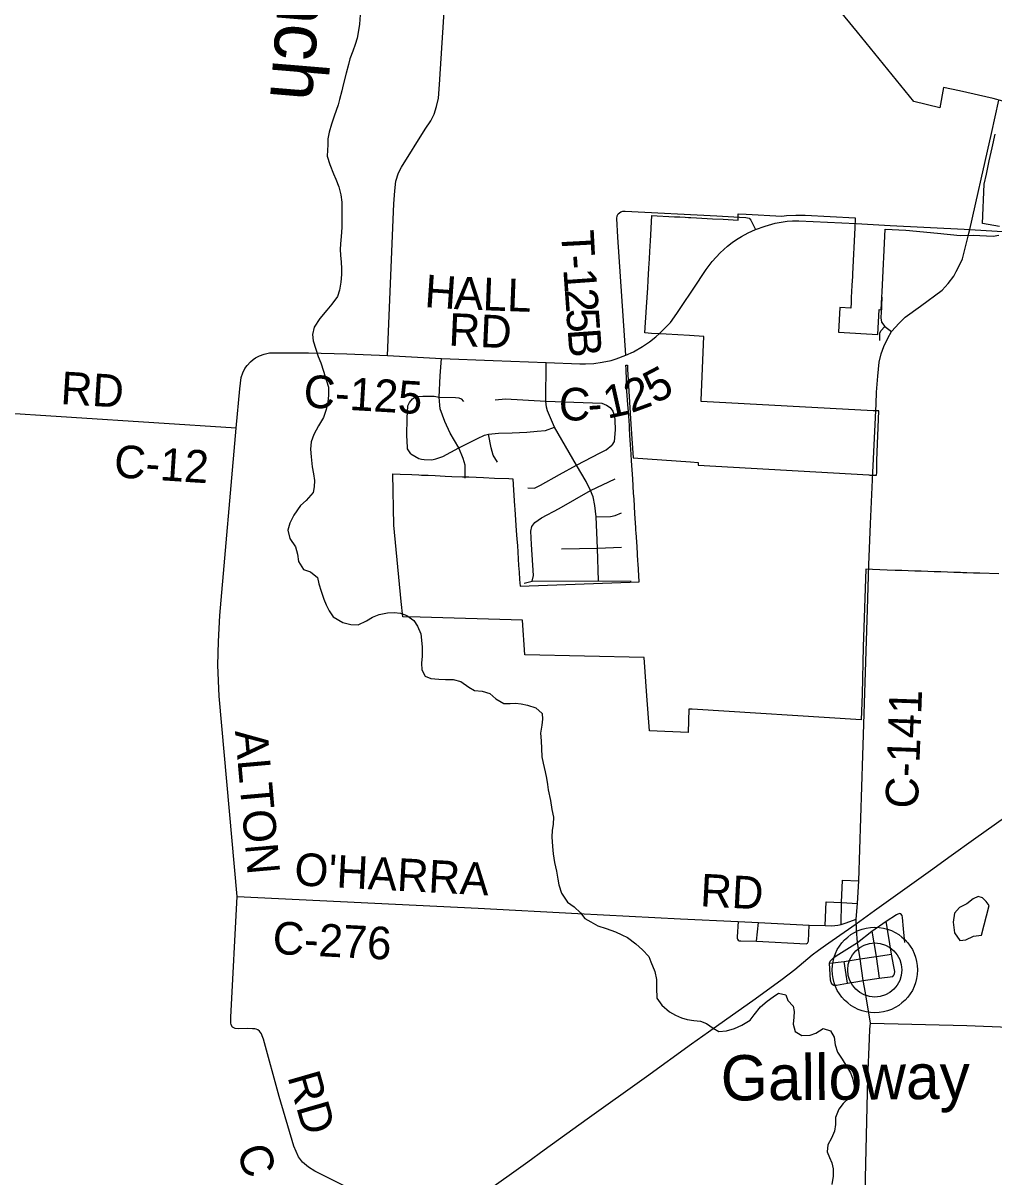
# Model space of a CAD drawing. Extents: x 114843 to 284848, y 317643 to 566895.
# Drawn here: x 152694 to 161632, y 367117 to 377735 of the extents above; entities that cross this region are included whole.
import ezdxf

# ---------------------------------------------------------------- set-up
doc = ezdxf.new("R2010")
doc.units = 0
for name, color, linetype in [('GM_X_Corporation', 7, 'Continuous'), ('GM_X_County_Road', 7, 'Continuous'), ('GM_X_County_Road_Text', 7, 'Continuous'), ('GM_X_Minor_Lake', 7, 'Continuous'), ('GM_X_Minor_River', 7, 'Continuous'), ('GM_X_Minor_River_Text', 7, 'Continuous'), ('GM_X_Rail_Line', 7, 'Continuous'), ('GM_X_Township_Road', 7, 'Continuous'), ('GM_X_Township_Road_Text', 7, 'Continuous'), ('GM_X_Unincorporated', 7, 'Continuous'), ('GM_X_Unincorporated_Location', 7, 'Continuous'), ('GM_X_Unincorporated_Text', 7, 'Continuous')]:
    doc.layers.add(name, color=color, linetype=linetype)

msp = doc.modelspace()

# ---------------------------------------------------------------- linework, layer by layer
at = {"layer": 'GM_X_Corporation'}
for points in [[(161713, 377017), (161625, 377040), (161313, 377111), (161168, 377143), (161135, 376956), (160895, 377012), (160374, 377650), (159509, 378707)], [(161683, 375862), (161525, 375889), (161541, 376253), (161562, 376344), (161589, 376467), (161616, 376588), (161644, 376712)], [(161678, 372666), (161503, 372672), (161443, 372674), (161382, 372676), (161346, 372677), (161323, 372678), (161263, 372680), (161203, 372682), (161142, 372684), (161082, 372686), (161022, 372688), (160961, 372690), (160902, 372692), (160842, 372694), (160783, 372696), (160722, 372698), (160649, 372701), (160513, 372705), (160451, 372710), (160429, 371994), (160417, 371559), (160408, 371322), (158854, 371420), (158824, 371422), (158817, 371205), (158461, 371222), (158437, 371545), (158411, 371896), (157313, 371922), (157291, 372240), (156348, 372267), (156189, 372271), (156176, 372412), (156108, 373114), (156097, 373587), (156166, 373585), (156273, 373580), (156338, 373577), (156363, 373576), (156422, 373574), (156489, 373571), (156580, 373566), (156640, 373563), (156739, 373560), (156798, 373558), (156932, 373552), (157035, 373548), (157166, 373544), (157202, 373542), (157209, 373435), (157219, 373292), (157221, 373262), (157228, 373161), (157234, 373064), (157240, 372986), (157244, 372926), (157248, 372865), (157252, 372804), (157256, 372744), (157260, 372683), (157265, 372613), (157270, 372552), (158364, 372592), (158361, 372651), (158355, 372760), (158354, 372782), (158346, 372914), (158337, 373046), (158336, 373064), (158334, 373091), (158326, 373223), (158318, 373354), (158314, 373410), (158306, 373541), (158296, 373705), (158292, 373767), (158287, 373854), (158281, 373943), (158277, 374004), (158275, 374044), (158273, 374063), (158269, 374131), (158262, 374225), (158253, 374349), (158246, 374551), (158244, 374586), (158257, 374587), (158258, 374550), (158290, 374044), (158309, 373734), (158838, 373696), (158910, 373690), (158910, 373665), (160479, 373577), (160489, 373576), (160550, 373573), (160552, 373600), (160555, 373708), (160571, 374165), (160519, 374168), (158936, 374251), (158937, 374264), (158960, 374852), (158829, 374859), (158615, 374871), (158480, 374879), (158419, 374883), (158434, 375121), (158444, 375297), (158448, 375366), (158455, 375479), (158460, 375564), (158464, 375632), (158467, 375682), (158470, 375732), (158473, 375782), (158477, 375848), (158483, 375965), (158531, 375962), (158640, 375956), (158690, 375953), (158740, 375951), (158790, 375948), (158821, 375946), (158842, 375945), (158892, 375942), (159041, 375934), (159138, 375929), (159276, 375921), (159277, 375980), (159351, 375976), (159680, 375959), (159722, 375963), (159808, 375968), (159893, 375967), (160353, 375942), (160350, 375849), (160329, 375427), (160328, 375403), (160324, 375324), (160321, 375262), (160318, 375212), (160316, 375162), (160313, 375112), (160214, 375118), (160202, 374890), (160563, 374869), (160574, 375098), (160593, 375097), (160598, 375214), (160602, 375262), (160631, 375839), (160820, 375828), (161112, 375801), (161322, 375781), (161439, 375784), (161625, 375775), (161677, 375782)]]:
    msp.add_lwpolyline(points, dxfattribs=at)
at = {"layer": 'GM_X_County_Road'}
for p, q in [((160364, 375889), (160677, 375873)), ((160677, 375873), (161357, 375838)), ((161357, 375838), (161409, 375836)), ((160516, 373598), (160546, 374232))]:
    msp.add_line(p, q, dxfattribs=at)
for points in [[(156049, 374675), (156106, 376071), (156115, 376192), (156126, 376279), (156151, 376356), (156177, 376409), (156396, 376759), (156448, 376836), (156477, 376898), (156499, 376967), (156517, 377045), (156526, 377170), (156694, 379759), (156763, 380971), (156831, 382333), (156831, 382533)], [(154654, 374007), (152378, 374153), (152296, 374156), (152252, 374164), (152235, 374170), (152216, 374180), (152198, 374201), (152193, 374218), (152191, 374236), (152240, 376353), (152235, 376441), (152221, 376532), (152176, 376787), (151904, 378327)], [(161513, 376299), (161608, 376720), (161676, 377025)], [(161409, 375836), (161485, 376175), (161513, 376299)], [(158553, 374877), (158587, 374911), (158654, 374980), (158713, 375062), (158755, 375127), (158862, 375287), (158981, 375467), (159037, 375540), (159112, 375620), (159180, 375681), (159223, 375715), (159262, 375744), (159308, 375770), (159369, 375804), (159436, 375834), (159526, 375867), (159617, 375892), (159729, 375912), (159777, 375915), (159836, 375916), (160364, 375889)], [(161283, 375448), (161306, 375489), (161341, 375565), (161396, 375786)], [(161396, 375786), (161400, 375801), (161409, 375836)], [(161409, 375836), (162317, 375781), (162536, 375769), (162861, 375748), (163204, 375728)], [(160546, 374232), (160551, 374338), (160562, 374484), (160575, 374614), (160593, 374690), (160619, 374759), (160655, 374834), (160690, 374898), (160759, 374974), (160815, 375027), (160954, 375131), (161154, 375278), (161210, 375337), (161261, 375407), (161283, 375448)], [(156049, 374675), (156547, 374649), (157020, 374631), (157510, 374611), (157819, 374600), (157873, 374600), (157949, 374603), (158026, 374614), (158108, 374631), (158153, 374646), (158243, 374678), (158313, 374710), (158397, 374758), (158462, 374802), (158519, 374848), (158553, 374877)], [(155731, 366994), (155380, 367170), (155322, 367207), (155266, 367253), (155230, 367303), (155185, 367400), (155052, 367858), (154906, 368384), (154895, 368414), (154888, 368434), (154879, 368447), (154870, 368459), (154856, 368469), (154841, 368475), (154827, 368479), (154807, 368480), (154763, 368482), (154676, 368480), (154646, 368484), (154622, 368495), (154611, 368516), (154605, 368534), (154606, 368588), (154664, 369698), (154498, 371541), (154486, 371827), (154492, 372043), (154506, 372284), (154654, 374007), (154689, 374368), (154702, 374472), (154716, 374517), (154736, 374555), (154758, 374584), (154786, 374617), (154811, 374638), (154834, 374654), (154869, 374673), (154913, 374688), (154962, 374699), (155036, 374701), (155195, 374700)], [(155195, 374700), (155322, 374699), (155674, 374690), (156049, 374675)], [(160481, 372750), (160494, 373127), (160516, 373598)], [(160364, 369489), (160376, 369633), (160387, 369840), (160426, 370996), (160467, 372337), (160481, 372750)], [(154664, 369698), (156884, 369590), (157801, 369542), (158747, 369493), (159277, 369468), (159465, 369459), (159932, 369435), (160079, 369430), (160138, 369428), (160193, 369433), (160226, 369441), (160272, 369456), (160364, 369489)], [(160495, 368532), (160450, 368810), (160428, 368924), (160399, 369125), (160375, 369275), (160366, 369391), (160364, 369489)], [(160431, 365854), (160440, 366710), (160471, 368026), (160485, 368388), (160489, 368477), (160495, 368532), (161383, 368509), (162233, 368476), (162646, 368457), (163006, 368450), (163461, 368434), (163968, 368418), (164072, 368411), (164726, 368389), (164923, 368382)]]:
    msp.add_lwpolyline(points, dxfattribs=at)
at = {"layer": 'GM_X_Minor_Lake'}
for points in [[(161587, 369615), (161561, 369651), (161526, 369685), (161486, 369697), (161440, 369675), (161381, 369629), (161315, 369596), (161269, 369544), (161257, 369460), (161270, 369363), (161318, 369291), (161374, 369299), (161444, 369331), (161518, 369340)], [(161518, 369340), (161587, 369615)]]:
    msp.add_lwpolyline(points, dxfattribs=at)
at = {"layer": 'GM_X_Minor_River'}
for points in [[(155799, 377853), (155791, 377725), (155783, 377667), (155768, 377597), (155750, 377539), (155728, 377475), (155701, 377405), (155691, 377353), (155667, 377275), (155642, 377167), (155628, 377111), (155608, 377033), (155593, 376981), (155577, 376929), (155557, 376877), (155533, 376804), (155512, 376730), (155500, 376670), (155498, 376614), (155495, 376564), (155493, 376510), (155517, 376434), (155552, 376348), (155574, 376297), (155602, 376229), (155620, 376155), (155627, 376087), (155629, 376027), (155628, 375854), (155622, 375772), (155616, 375702), (155613, 375650), (155615, 375598), (155621, 375534), (155624, 375476), (155626, 375422), (155620, 375350), (155606, 375277), (155589, 375219), (155537, 375147), (155491, 375094), (155426, 375016), (155374, 374936), (155358, 374868), (155363, 374810), (155389, 374735), (155411, 374667), (155435, 374607), (155460, 374533)], [(155460, 374533), (155488, 374442), (155506, 374384), (155507, 374312), (155499, 374246), (155485, 374178), (155460, 374106), (155414, 374030), (155370, 373948), (155345, 373880), (155341, 373814), (155347, 373742), (155356, 373652), (155368, 373587), (155376, 373525), (155375, 373467), (155365, 373415), (155301, 373341), (155247, 373295), (155186, 373205), (155150, 373134), (155131, 373067), (155149, 372993), (155201, 372915), (155219, 372849), (155230, 372781), (155274, 372706), (155340, 372686), (155404, 372634), (155417, 372576), (155437, 372507), (155463, 372433), (155484, 372381), (155512, 372327), (155548, 372270), (155638, 372218), (155710, 372200), (155778, 372197), (155854, 372235), (155912, 372269), (155972, 372293), (156050, 372309), (156110, 372310), (156168, 372304), (156228, 372282), (156290, 372238), (156326, 372185), (156355, 372113), (156363, 372055), (156367, 371991), (156367, 371909), (156362, 371843), (156364, 371784), (156396, 371724), (156448, 371702), (156520, 371698), (156584, 371695), (156654, 371693), (156724, 371677), (156797, 371623), (156849, 371592), (156919, 371588), (156991, 371564), (157045, 371515), (157119, 371473), (157177, 371473), (157227, 371477), (157279, 371470), (157339, 371458), (157413, 371432), (157472, 371381), (157476, 371329), (157468, 371273), (157458, 371201), (157463, 371131), (157467, 371059), (157471, 370983), (157482, 370925), (157500, 370844), (157512, 370786), (157521, 370728), (157529, 370678), (157549, 370580), (157562, 370498), (157576, 370426), (157574, 370363), (157566, 370305), (157561, 370245), (157567, 370157), (157573, 370089), (157586, 370009), (157604, 369929), (157618, 369856), (157627, 369804), (157651, 369728), (157705, 369646), (157766, 369603), (157824, 369547), (157866, 369495), (157922, 369463), (157986, 369428)], [(157986, 369428), (158062, 369402), (158147, 369372), (158205, 369343), (158257, 369319), (158335, 369261), (158395, 369206), (158453, 369146), (158474, 369096), (158510, 369008), (158524, 368933), (158525, 368857), (158529, 368761), (158573, 368697), (158644, 368637), (158700, 368606), (158756, 368580), (158808, 368564), (158868, 368556), (158930, 368549), (158986, 368529), (159046, 368485), (159098, 368455), (159168, 368460), (159244, 368484), (159310, 368514), (159386, 368558), (159424, 368609), (159481, 368683), (159543, 368733), (159599, 368773), (159649, 368809), (159715, 368791), (159735, 368740), (159783, 368688), (159793, 368638), (159788, 368586), (159784, 368522), (159802, 368454), (159864, 368419), (159940, 368421), (159992, 368441), (160060, 368483), (160128, 368461), (160162, 368402), (160171, 368332), (160191, 368264), (160233, 368200), (160278, 368131), (160312, 368075), (160330, 368025), (160344, 367955), (160341, 367905), (160297, 367841), (160245, 367791), (160203, 367739), (160174, 367665), (160172, 367599), (160164, 367539), (160135, 367473), (160103, 367411), (160095, 367347), (160119, 367297), (160140, 367247), (160152, 367191), (160152, 367124), (160138, 367046)]]:
    msp.add_lwpolyline(points, dxfattribs=at)
at = {"layer": 'GM_X_Rail_Line'}
msp.add_lwpolyline([(156924, 366959), (157342, 367257), (157491, 367365), (157887, 367650), (158433, 368042), (158848, 368341), (159004, 368453), (159152, 368555), (159432, 368756), (159683, 368937), (159799, 369027), (159959, 369160), (160015, 369204), (160082, 369250), (160142, 369291), (160364, 369447), (160533, 369568), (161048, 369937), (161238, 370076), (161443, 370222), (161939, 370576)], dxfattribs=at)
at = {"layer": 'GM_X_Township_Road'}
for p, q in [((157919, 373432), (158144, 373540)), ((160237, 369848), (160387, 369840)), ((160079, 369430), (160086, 369647)), ((159445, 369286), (159465, 369459)), ((160282, 368900), (160253, 369099))]:
    msp.add_line(p, q, dxfattribs=at)
for points in [[(158243, 374678), (158169, 375765), (158159, 375936), (158164, 375962), (158172, 375978), (158186, 375990), (158198, 375998), (158214, 376003), (158238, 376004), (159079, 375960), (159290, 375949)], [(159290, 375949), (159348, 375946), (159377, 375938), (159394, 375922), (159436, 375834)], [(160600, 375211), (160592, 375057), (160591, 375045)], [(160591, 375045), (160589, 375021), (160595, 374982), (160627, 374944), (160690, 374898)], [(160580, 374814), (160582, 374882), (160590, 374903), (160627, 374944)], [(156763, 373546), (156763, 373607), (156763, 373666), (156746, 373728), (156704, 373825), (156627, 373961), (156575, 374067), (156535, 374184), (156529, 374220), (156524, 374293), (156532, 374488), (156547, 374649)], [(157992, 372601), (157983, 372902), (157969, 373191), (157957, 373294), (157941, 373374), (157919, 373432), (157879, 373516), (157790, 373667), (157585, 374016), (157521, 374166), (157511, 374201), (157507, 374256), (157510, 374611)], [(156264, 373772), (156244, 373797), (156234, 373818), (156232, 373833), (156228, 373941), (156229, 374100), (156237, 374214), (156251, 374242), (156279, 374276), (156296, 374289), (156316, 374299), (156374, 374302), (156477, 374300), (156524, 374293)], [(156524, 374293), (156674, 374290), (156705, 374286), (156728, 374276), (156747, 374251)], [(157039, 374267), (157136, 374276), (157507, 374256), (158022, 374237), (158066, 374220), (158098, 374196), (158122, 374163), (158137, 374115), (158140, 374082), (158144, 373993), (158136, 373885), (158113, 373852)], [(156264, 373772), (156337, 373727), (156362, 373721), (156387, 373719), (156457, 373717), (156493, 373725), (156557, 373745), (156704, 373825), (156878, 373911), (156942, 373944), (156978, 373953), (157071, 373962), (157197, 373965), (157332, 373971), (157428, 373978), (157502, 373984), (157585, 374016)], [(157060, 373694), (157021, 373759), (157004, 373825), (156978, 373953)], [(157341, 373459), (157403, 373455), (157457, 373484), (157632, 373581), (157790, 373667), (158006, 373781), (158061, 373808), (158113, 373852)], [(157380, 372598), (157393, 372652), (157375, 372935), (157367, 373060), (157376, 373101), (157404, 373139), (157465, 373181), (157628, 373269), (157919, 373432)], [(157969, 373191), (158101, 373194), (158144, 373202), (158204, 373229)], [(157652, 372898), (157983, 372902), (158203, 372911)], [(157307, 372581), (157380, 372598), (157992, 372601), (158292, 372600)], [(160226, 369441), (160229, 369642), (160237, 369848)], [(160086, 369647), (160229, 369642), (160376, 369633)], [(160638, 369470), (160734, 369531), (160759, 369542)], [(160812, 369275), (160799, 369401), (160791, 369504), (160786, 369521), (160774, 369537), (160759, 369542)], [(159277, 369468), (159268, 369326), (159268, 369313), (159271, 369304), (159276, 369296), (159285, 369289), (159302, 369288), (159445, 369286), (159903, 369261)], [(159903, 369261), (159914, 369268), (159924, 369285), (159932, 369435)], [(160117, 369085), (160125, 369103), (160143, 369122), (160160, 369138), (160203, 369168), (160375, 369275), (160508, 369377), (160638, 369470)], [(160702, 368960), (160711, 368973), (160717, 368987), (160718, 369006), (160710, 369054), (160689, 369167), (160638, 369470)], [(160508, 369377), (160546, 369145), (160575, 368947)], [(160117, 369085), (160253, 369099), (160399, 369125)], [(160142, 368892), (160133, 368905), (160128, 368926), (160117, 369085)], [(160399, 369125), (160546, 369145), (160689, 369167)], [(160142, 368892), (160158, 368882), (160182, 368881), (160282, 368900), (160379, 368916)], [(160379, 368916), (160428, 368924), (160575, 368947), (160702, 368960)]]:
    msp.add_lwpolyline(points, dxfattribs=at)
at = {"layer": 'GM_X_Unincorporated'}
for radius in [393, 249]:
    msp.add_circle((160535, 369021), radius, dxfattribs=at)
at = {"layer": 'GM_X_Unincorporated_Location'}
msp.add_line((160535, 369021), (160535, 369021), dxfattribs=at)

# ---------------------------------------------------------------- texts
at = {"layer": 'GM_X_County_Road_Text'}
for s, rotation, p in [('H', 356.0112, (156384, 375122)), ('A', 357.8602, (156658, 375103)), ('L', 357.8358, (156921, 375093)), ('L', 357.8375, (157146, 375085)), ('RD', 357.4511, (156607, 374767)), ('RD', 356.4672, (153034, 374230)), ('C-125', 356.6216, (155270, 374200)), ('5', 27.6883, (158507, 374225)), ('1', 12.512, (158072, 374092)), ('2', 19.9702, (158293, 374144)), ('C', 358.5464, (157623, 374082)), ('-', 4.0706, (157901, 374077)), ('C-12', 356.2771, (153525, 373556)), ('C-141', 87.9351, (160931, 370503)), ('ALTON', 275.0916, (154644, 371220)), ("O'HARRA", 356.9725, (155186, 369801)), ('RD', 356.959, (158923, 369608)), ('C-276', 357.0942, (154986, 369170)), ('RD', 286.0948, (155126, 368039)), ('C', 288.7558, (154656, 367361))]:
    msp.add_text(s, height=300, rotation=rotation, dxfattribs=at).set_placement(p)
at = {"layer": 'GM_X_Minor_River_Text'}
msp.add_text('Hellbranch', height=500.2, rotation=265.2665, dxfattribs=at).set_placement((155230, 380226))
at = {"layer": 'GM_X_Township_Road_Text'}
for s, rotation, p in [('T', 273.0102, (157647, 375823)), ('-', 273.9096, (157659, 375594)), ('1', 274.0639, (157667, 375470)), ('2', 274.1179, (157680, 375285)), ('5', 274.1344, (157693, 375101)), ('B', 274.1306, (157707, 374916))]:
    msp.add_text(s, height=300, rotation=rotation, dxfattribs=at).set_placement(p)
at = {"layer": 'GM_X_Unincorporated_Text'}
msp.add_text('Galloway', height=417, rotation=0.4123, dxfattribs=at).set_placement((159118, 367819))

doc.saveas('drawing.dxf')
